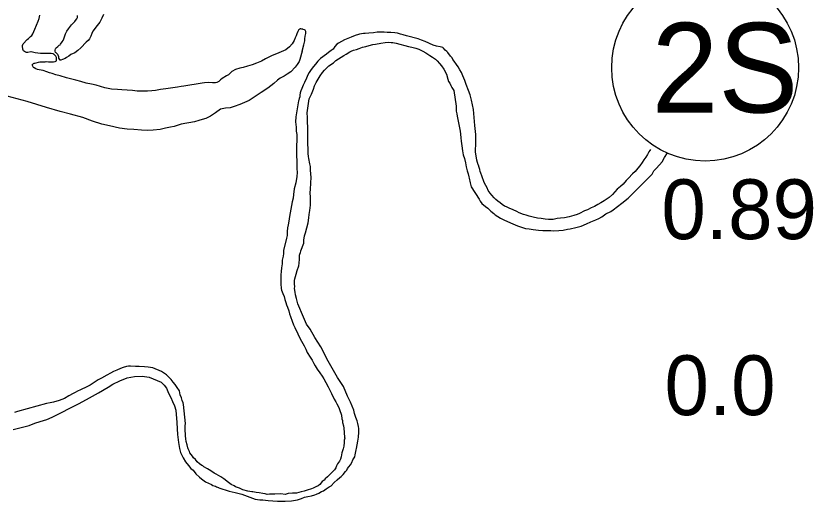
# Model space of a CAD drawing. Extents: x -939622 to -934222, y 1383701 to 1385301.
# Drawn here: x -935714.12 to -935697.47, y 1384445.17 to 1384455.46 of the extents above; entities that cross this region are included whole.
import ezdxf

# ---------------------------------------------------------------- set-up
doc = ezdxf.new("R2010")
doc.units = 0
for name, color, linetype in [('Level 25', 7, 'Continuous'), ('Level 27', 7, 'Continuous'), ('Level 9', 7, 'Continuous')]:
    doc.layers.add(name, color=color, linetype=linetype)

msp = doc.modelspace()

# ---------------------------------------------------------------- linework, layer by layer
at = {"layer": 'Level 27'}
msp.add_circle((-935699.507, 1384454.361), 1.98, dxfattribs=at)
at = {"layer": 'Level 9'}
for points in [[(-935713.534, 1384454.487), (-935713.498, 1384454.488), (-935713.474, 1384454.489), (-935713.426, 1384454.488), (-935713.351, 1384454.484), (-935713.315, 1384454.488), (-935713.282, 1384454.492), (-935713.255, 1384454.505), (-935713.253, 1384454.517), (-935713.253, 1384454.529), (-935713.254, 1384454.551), (-935713.255, 1384454.578), (-935713.264, 1384454.592), (-935713.271, 1384454.607), (-935713.302, 1384454.639), (-935713.314, 1384454.651), (-935713.317, 1384454.651), (-935713.329, 1384454.656), (-935713.366, 1384454.664), (-935713.426, 1384454.665), (-935713.473, 1384454.664), (-935713.539, 1384454.662), (-935713.596, 1384454.663), (-935713.65, 1384454.67), (-935713.708, 1384454.677), (-935713.732, 1384454.682), (-935713.795, 1384454.695), (-935713.801, 1384454.698), (-935713.861, 1384454.681), (-935713.891, 1384454.683), (-935713.909, 1384454.689), (-935713.936, 1384454.703), (-935713.952, 1384454.72), (-935713.961, 1384454.735), (-935713.968, 1384454.753), (-935713.971, 1384454.771), (-935713.976, 1384454.804), (-935713.973, 1384454.831), (-935713.96, 1384454.868), (-935713.876, 1384454.955), (-935713.847, 1384454.977), (-935713.803, 1384455.02), (-935713.78, 1384455.042), (-935713.754, 1384455.079), (-935713.712, 1384455.18), (-935713.646, 1384455.347), (-935713.624, 1384455.405), (-935713.605, 1384455.472)], [(-935712.26, 1384455.486), (-935712.294, 1384455.409), (-935712.336, 1384455.327), (-935712.362, 1384455.29), (-935712.39, 1384455.253), (-935712.485, 1384455.138), (-935712.508, 1384455.083), (-935712.53, 1384455.026), (-935712.555, 1384454.971), (-935712.581, 1384454.934), (-935712.625, 1384454.905), (-935712.737, 1384454.784), (-935712.804, 1384454.725), (-935712.869, 1384454.677), (-935712.954, 1384454.639), (-935712.995, 1384454.607), (-935713.042, 1384454.575), (-935713.074, 1384454.553), (-935713.125, 1384454.534), (-935713.16, 1384454.52), (-935713.178, 1384454.52), (-935713.188, 1384454.541), (-935713.203, 1384454.564), (-935713.207, 1384454.582), (-935713.204, 1384454.588), (-935713.217, 1384454.624), (-935713.23, 1384454.642), (-935713.249, 1384454.662), (-935713.264, 1384454.677), (-935713.273, 1384454.685), (-935713.283, 1384454.709), (-935713.283, 1384454.715), (-935713.284, 1384454.733), (-935713.276, 1384454.76), (-935713.27, 1384454.773), (-935713.262, 1384454.785), (-935713.23, 1384454.813), (-935713.195, 1384454.835), (-935713.18, 1384454.845), (-935713.168, 1384454.86), (-935713.134, 1384454.907), (-935713.114, 1384454.937), (-935713.103, 1384454.974), (-935713.087, 1384455.013), (-935713.062, 1384455.08), (-935713.037, 1384455.132), (-935713.002, 1384455.185), (-935712.939, 1384455.268), (-935712.91, 1384455.299), (-935712.867, 1384455.337), (-935712.849, 1384455.358), (-935712.827, 1384455.395), (-935712.813, 1384455.426), (-935712.813, 1384455.432), (-935712.808, 1384455.465)], [(-935708.051, 1384454.714), (-935708.011, 1384454.845), (-935707.993, 1384454.93), (-935707.988, 1384454.969), (-935707.981, 1384455.026), (-935707.976, 1384455.054), (-935707.971, 1384455.084), (-935707.969, 1384455.108), (-935707.969, 1384455.129), (-935707.976, 1384455.144), (-935707.985, 1384455.153), (-935707.997, 1384455.161), (-935708.025, 1384455.169), (-935708.034, 1384455.178), (-935708.055, 1384455.18), (-935708.076, 1384455.183), (-935708.088, 1384455.182), (-935708.097, 1384455.179), (-935708.117, 1384455.16), (-935708.123, 1384455.154), (-935708.14, 1384455.126), (-935708.163, 1384455.081), (-935708.173, 1384455.038), (-935708.193, 1384454.992), (-935708.215, 1384454.937), (-935708.257, 1384454.867), (-935708.315, 1384454.805), (-935708.394, 1384454.742), (-935708.539, 1384454.674), (-935708.698, 1384454.609), (-935708.825, 1384454.55), (-935708.913, 1384454.502), (-935709.017, 1384454.454), (-935709.109, 1384454.424), (-935709.209, 1384454.393), (-935709.301, 1384454.366), (-935709.37, 1384454.349), (-935709.459, 1384454.325), (-935709.541, 1384454.277), (-935709.611, 1384454.212), (-935709.649, 1384454.189), (-935709.743, 1384454.132), (-935709.778, 1384454.104), (-935709.793, 1384454.088), (-935709.816, 1384454.07), (-935709.857, 1384454.047), (-935709.887, 1384454.043), (-935709.95, 1384454.041), (-935710.028, 1384454.045), (-935710.115, 1384454.039), (-935710.168, 1384454.034), (-935710.553, 1384453.97), (-935710.612, 1384453.962), (-935710.693, 1384453.948), (-935710.842, 1384453.928), (-935710.937, 1384453.913), (-935711.051, 1384453.9), (-935711.155, 1384453.879), (-935711.233, 1384453.873), (-935711.325, 1384453.864), (-935711.415, 1384453.861), (-935711.508, 1384453.861), (-935711.544, 1384453.866), (-935711.643, 1384453.875), (-935711.754, 1384453.883), (-935711.872, 1384453.891), (-935711.959, 1384453.897), (-935712.091, 1384453.908), (-935712.233, 1384453.934), (-935712.32, 1384453.964), (-935712.414, 1384453.991), (-935712.514, 1384454.009), (-935712.625, 1384454.035), (-935712.738, 1384454.071), (-935712.846, 1384454.1), (-935712.955, 1384454.124), (-935713.043, 1384454.148), (-935713.179, 1384454.186), (-935713.267, 1384454.213), (-935713.348, 1384454.237), (-935713.4, 1384454.254), (-935713.46, 1384454.273), (-935713.536, 1384454.298), (-935713.624, 1384454.313), (-935713.657, 1384454.324), (-935713.696, 1384454.337), (-935713.727, 1384454.358), (-935713.739, 1384454.363), (-935713.746, 1384454.378), (-935713.765, 1384454.41), (-935713.768, 1384454.419), (-935713.768, 1384454.422), (-935713.762, 1384454.432), (-935713.739, 1384454.453), (-935713.727, 1384454.457), (-935713.712, 1384454.46), (-935713.689, 1384454.467), (-935713.638, 1384454.475), (-935713.611, 1384454.482), (-935713.575, 1384454.486), (-935713.534, 1384454.487)], [(-935700.993, 1384452.163), (-935701.046, 1384452.11), (-935701.129, 1384452.02), (-935701.179, 1384451.967), (-935701.245, 1384451.893), (-935701.303, 1384451.846), (-935701.37, 1384451.783), (-935701.471, 1384451.672), (-935701.541, 1384451.612), (-935701.585, 1384451.584), (-935701.644, 1384451.54), (-935701.714, 1384451.495), (-935701.779, 1384451.46), (-935701.853, 1384451.422), (-935701.921, 1384451.389), (-935701.997, 1384451.351), (-935702.065, 1384451.324), (-935702.168, 1384451.273), (-935702.222, 1384451.25), (-935702.293, 1384451.227), (-935702.391, 1384451.202), (-935702.489, 1384451.181), (-935702.569, 1384451.17), (-935702.644, 1384451.161), (-935702.727, 1384451.146), (-935702.742, 1384451.146), (-935702.826, 1384451.143), (-935702.895, 1384451.15), (-935702.983, 1384451.165), (-935703.058, 1384451.172), (-935703.149, 1384451.193), (-935703.233, 1384451.211), (-935703.303, 1384451.233), (-935703.357, 1384451.252), (-935703.448, 1384451.288), (-935703.5, 1384451.311), (-935703.579, 1384451.347), (-935703.661, 1384451.387), (-935703.716, 1384451.409), (-935703.756, 1384451.429), (-935703.808, 1384451.463), (-935703.851, 1384451.495), (-935703.9, 1384451.533), (-935703.94, 1384451.567), (-935703.98, 1384451.605), (-935704.027, 1384451.658), (-935704.064, 1384451.702), (-935704.102, 1384451.755), (-935704.128, 1384451.811), (-935704.154, 1384451.867), (-935704.189, 1384451.929), (-935704.241, 1384452.066), (-935704.261, 1384452.123), (-935704.274, 1384452.158), (-935704.285, 1384452.206), (-935704.295, 1384452.242), (-935704.309, 1384452.293), (-935704.315, 1384452.305), (-935704.349, 1384452.403), (-935704.372, 1384452.58), (-935704.37, 1384452.775), (-935704.367, 1384452.944), (-935704.385, 1384453.136), (-935704.4, 1384453.304), (-935704.417, 1384453.475), (-935704.457, 1384453.672), (-935704.49, 1384453.783), (-935704.521, 1384453.878), (-935704.57, 1384454.003), (-935704.602, 1384454.086), (-935704.645, 1384454.187), (-935704.671, 1384454.258), (-935704.703, 1384454.317), (-935704.741, 1384454.382), (-935704.776, 1384454.426), (-935704.823, 1384454.497), (-935704.851, 1384454.535), (-935704.87, 1384454.568), (-935704.901, 1384454.603), (-935704.961, 1384454.682), (-935704.983, 1384454.706), (-935705.02, 1384454.734), (-935705.054, 1384454.775), (-935705.069, 1384454.787), (-935705.121, 1384454.806), (-935705.199, 1384454.819), (-935705.269, 1384454.841), (-935705.442, 1384454.913), (-935705.518, 1384454.944), (-935705.591, 1384454.972), (-935705.833, 1384455.036), (-935705.905, 1384455.058), (-935705.966, 1384455.071), (-935706.024, 1384455.096), (-935706.084, 1384455.103), (-935706.168, 1384455.106), (-935706.243, 1384455.11), (-935706.309, 1384455.114), (-935706.39, 1384455.117), (-935706.459, 1384455.115), (-935706.539, 1384455.103)], [(-935706.539, 1384455.103), (-935706.635, 1384455.094), (-935706.715, 1384455.089), (-935706.751, 1384455.087), (-935706.832, 1384455.07), (-935706.855, 1384455.063), (-935706.924, 1384455.043), (-935707.007, 1384455.01), (-935707.077, 1384454.98), (-935707.154, 1384454.951), (-935707.278, 1384454.884), (-935707.313, 1384454.861), (-935707.356, 1384454.809), (-935707.391, 1384454.757), (-935707.435, 1384454.725), (-935707.49, 1384454.681), (-935707.534, 1384454.647), (-935707.66, 1384454.558), (-935707.715, 1384454.502), (-935707.767, 1384454.437), (-935707.81, 1384454.385), (-935707.858, 1384454.32), (-935707.898, 1384454.261), (-935707.927, 1384454.206), (-935707.957, 1384454.136), (-935707.999, 1384454.048), (-935708.027, 1384453.989), (-935708.058, 1384453.919), (-935708.077, 1384453.867), (-935708.088, 1384453.828), (-935708.095, 1384453.78), (-935708.097, 1384453.74), (-935708.108, 1384453.707), (-935708.119, 1384453.673), (-935708.127, 1384453.655), (-935708.182, 1384453.322), (-935708.19, 1384453.211), (-935708.177, 1384453.103), (-935708.172, 1384453.016), (-935708.163, 1384452.947), (-935708.158, 1384452.875), (-935708.162, 1384452.805), (-935708.165, 1384452.727), (-935708.166, 1384452.67), (-935708.169, 1384452.483), (-935708.163, 1384452.396), (-935708.163, 1384452.315), (-935708.16, 1384452.227), (-935708.157, 1384452.143), (-935708.164, 1384452.056), (-935708.183, 1384451.92), (-935708.218, 1384451.792), (-935708.235, 1384451.674), (-935708.241, 1384451.596), (-935708.259, 1384451.517), (-935708.318, 1384451.205), (-935708.333, 1384451.105), (-935708.348, 1384451.033), (-935708.361, 1384450.966), (-935708.364, 1384450.891), (-935708.368, 1384450.806), (-935708.378, 1384450.746), (-935708.446, 1384450.488)], [(-935708.077, 1384450.476), (-935708.012, 1384450.643), (-935708.011, 1384450.706), (-935707.996, 1384450.797), (-935707.974, 1384450.861), (-935707.951, 1384450.97), (-935707.924, 1384451.073), (-935707.907, 1384451.179), (-935707.897, 1384451.246), (-935707.885, 1384451.331), (-935707.881, 1384451.394), (-935707.874, 1384451.448), (-935707.87, 1384451.527), (-935707.87, 1384451.611), (-935707.877, 1384451.716), (-935707.87, 1384451.779), (-935707.862, 1384451.921), (-935707.857, 1384452.033), (-935707.871, 1384452.186), (-935707.874, 1384452.267), (-935707.882, 1384452.324), (-935707.904, 1384452.434), (-935707.911, 1384452.479), (-935707.919, 1384452.542), (-935707.922, 1384452.638), (-935707.929, 1384452.744), (-935707.931, 1384452.804), (-935707.931, 1384452.897), (-935707.925, 1384453), (-935707.936, 1384453.306), (-935707.939, 1384453.405), (-935707.923, 1384453.556), (-935707.901, 1384453.699), (-935707.853, 1384453.799), (-935707.809, 1384453.909), (-935707.784, 1384453.979), (-935707.751, 1384454.05), (-935707.711, 1384454.117), (-935707.668, 1384454.191), (-935707.62, 1384454.256), (-935707.574, 1384454.311), (-935707.515, 1384454.367), (-935707.481, 1384454.401), (-935707.387, 1384454.465), (-935707.332, 1384454.512), (-935707.276, 1384454.547), (-935707.22, 1384454.585), (-935707.164, 1384454.622), (-935707.117, 1384454.651), (-935707.041, 1384454.696), (-935707.006, 1384454.712), (-935706.958, 1384454.729), (-935706.893, 1384454.749), (-935706.837, 1384454.769), (-935706.766, 1384454.795), (-935706.7, 1384454.812), (-935706.629, 1384454.833), (-935706.552, 1384454.853), (-935706.495, 1384454.861), (-935706.382, 1384454.883), (-935706.287, 1384454.895), (-935706.221, 1384454.9), (-935706.164, 1384454.896), (-935706.128, 1384454.894), (-935706.052, 1384454.884), (-935705.795, 1384454.812), (-935705.723, 1384454.799), (-935705.641, 1384454.777), (-935705.572, 1384454.753), (-935705.489, 1384454.713), (-935705.425, 1384454.673), (-935705.342, 1384454.619), (-935705.284, 1384454.581), (-935705.22, 1384454.541), (-935705.183, 1384454.503), (-935705.139, 1384454.448), (-935705.098, 1384454.401), (-935705.045, 1384454.33), (-935704.988, 1384454.221), (-935704.96, 1384454.119), (-935704.943, 1384454.069), (-935704.921, 1384454.036), (-935704.896, 1384453.983), (-935704.873, 1384453.942), (-935704.835, 1384453.877)], [(-935708.051, 1384454.714), (-935708.094, 1384454.538), (-935708.113, 1384454.495), (-935708.153, 1384454.428), (-935708.199, 1384454.375), (-935708.288, 1384454.273), (-935708.368, 1384454.222), (-935708.429, 1384454.184), (-935708.515, 1384454.136), (-935708.573, 1384454.095), (-935708.649, 1384454.023), (-935708.777, 1384453.929), (-935708.915, 1384453.834), (-935709.021, 1384453.764), (-935709.173, 1384453.663), (-935709.368, 1384453.582), (-935709.487, 1384453.539), (-935709.576, 1384453.512), (-935709.674, 1384453.505), (-935709.778, 1384453.484), (-935709.884, 1384453.402), (-935709.989, 1384453.336), (-935710.089, 1384453.287), (-935710.166, 1384453.261), (-935710.238, 1384453.243), (-935710.33, 1384453.213), (-935710.61, 1384453.162), (-935710.678, 1384453.142), (-935710.764, 1384453.115), (-935710.841, 1384453.097), (-935710.948, 1384453.076), (-935711.059, 1384453.054), (-935711.208, 1384453.037), (-935711.318, 1384453.03), (-935711.453, 1384453.035), (-935711.619, 1384453.048), (-935711.754, 1384453.061), (-935711.919, 1384453.08), (-935712.134, 1384453.13), (-935712.294, 1384453.161), (-935712.494, 1384453.224), (-935712.7, 1384453.305), (-935712.957, 1384453.377), (-935713.175, 1384453.434), (-935713.465, 1384453.52), (-935713.88, 1384453.642), (-935714.3, 1384453.755)], [(-935704.835, 1384453.877), (-935704.785, 1384453.544), (-935704.787, 1384453.508), (-935704.782, 1384453.436), (-935704.768, 1384453.382), (-935704.766, 1384453.331), (-935704.696, 1384453.014), (-935704.691, 1384452.954), (-935704.685, 1384452.876), (-935704.677, 1384452.804), (-935704.661, 1384452.703), (-935704.652, 1384452.598), (-935704.634, 1384452.517), (-935704.61, 1384452.433), (-935704.589, 1384452.341), (-935704.575, 1384452.263), (-935704.551, 1384452.176), (-935704.531, 1384452.114), (-935704.514, 1384452.048), (-935704.507, 1384452.021), (-935704.488, 1384451.923), (-935704.465, 1384451.836), (-935704.294, 1384451.577), (-935704.272, 1384451.532), (-935704.24, 1384451.479), (-935704.16, 1384451.419), (-935704.114, 1384451.381), (-935704.07, 1384451.34), (-935704.049, 1384451.323), (-935703.987, 1384451.271), (-935703.956, 1384451.242), (-935703.846, 1384451.173), (-935703.776, 1384451.133), (-935703.697, 1384451.103), (-935703.581, 1384451.052), (-935703.481, 1384451.007), (-935703.399, 1384450.98), (-935703.317, 1384450.956), (-935703.236, 1384450.946), (-935703.149, 1384450.931), (-935703.041, 1384450.919), (-935702.947, 1384450.91), (-935702.86, 1384450.91), (-935702.776, 1384450.907), (-935702.713, 1384450.906), (-935702.606, 1384450.91), (-935702.516, 1384450.919), (-935702.424, 1384450.937), (-935702.37, 1384450.947), (-935702.245, 1384450.972), (-935702.132, 1384451), (-935702.02, 1384451.049), (-935701.932, 1384451.094), (-935701.825, 1384451.134), (-935701.76, 1384451.166), (-935701.698, 1384451.198), (-935701.608, 1384451.261), (-935701.508, 1384451.316), (-935701.458, 1384451.35), (-935701.271, 1384451.492), (-935701.139, 1384451.598), (-935701.055, 1384451.679), (-935700.632, 1384452.105), (-935700.595, 1384452.173), (-935700.54, 1384452.229), (-935700.419, 1384452.365), (-935700.365, 1384452.457), (-935700.301, 1384452.553)], [(-935700.667, 1384452.624), (-935700.679, 1384452.607), (-935700.699, 1384452.576), (-935700.727, 1384452.524), (-935700.767, 1384452.462), (-935700.804, 1384452.407), (-935700.838, 1384452.352), (-935700.889, 1384452.281), (-935700.933, 1384452.231), (-935700.993, 1384452.163)], [(-935708.446, 1384450.488), (-935708.443, 1384450.425), (-935708.449, 1384450.367), (-935708.469, 1384450.282), (-935708.474, 1384450.206), (-935708.488, 1384450.121), (-935708.493, 1384450.043), (-935708.498, 1384449.97), (-935708.5, 1384449.892), (-935708.498, 1384449.856), (-935708.498, 1384449.78), (-935708.49, 1384449.681), (-935708.485, 1384449.648), (-935708.457, 1384449.575), (-935708.43, 1384449.51), (-935708.412, 1384449.447), (-935708.394, 1384449.385), (-935708.379, 1384449.335), (-935708.359, 1384449.284), (-935708.331, 1384449.21), (-935708.315, 1384449.145), (-935708.297, 1384449.086), (-935708.257, 1384448.988), (-935708.235, 1384448.911), (-935708.205, 1384448.855), (-935708.138, 1384448.72), (-935708.101, 1384448.644), (-935708.064, 1384448.567), (-935708.002, 1384448.465), (-935707.972, 1384448.394), (-935707.941, 1384448.327), (-935707.879, 1384448.227), (-935707.837, 1384448.16), (-935707.8, 1384448.09), (-935707.774, 1384448.04), (-935707.728, 1384447.97), (-935707.676, 1384447.894), (-935707.625, 1384447.825), (-935707.592, 1384447.769), (-935707.546, 1384447.687), (-935707.499, 1384447.599), (-935707.46, 1384447.529), (-935707.423, 1384447.452), (-935707.369, 1384447.332), (-935707.336, 1384447.279), (-935707.313, 1384447.235), (-935707.273, 1384447.162), (-935707.246, 1384447.097), (-935707.224, 1384447.02), (-935707.217, 1384446.993), (-935707.204, 1384446.918), (-935707.196, 1384446.886), (-935707.191, 1384446.838), (-935707.172, 1384446.769), (-935707.167, 1384446.724), (-935707.151, 1384446.529), (-935707.147, 1384446.509), (-935707.16, 1384446.463), (-935707.161, 1384446.417), (-935707.165, 1384446.336), (-935707.178, 1384446.284), (-935707.204, 1384446.201), (-935707.223, 1384446.116), (-935707.236, 1384446.064), (-935707.257, 1384446.018), (-935707.297, 1384445.962), (-935707.318, 1384445.919), (-935707.337, 1384445.882), (-935707.362, 1384445.838), (-935707.4, 1384445.803), (-935707.511, 1384445.689), (-935707.56, 1384445.644), (-935707.582, 1384445.619), (-935707.623, 1384445.587), (-935707.673, 1384445.524), (-935707.711, 1384445.501), (-935707.758, 1384445.478), (-935707.814, 1384445.448), (-935707.852, 1384445.434), (-935707.94, 1384445.405), (-935708.008, 1384445.384), (-935708.071, 1384445.372), (-935708.165, 1384445.346), (-935708.255, 1384445.344), (-935708.348, 1384445.337), (-935708.41, 1384445.318), (-935708.498, 1384445.329), (-935708.629, 1384445.325), (-935708.692, 1384445.325), (-935708.737, 1384445.32), (-935708.788, 1384445.317), (-935708.834, 1384445.33), (-935708.879, 1384445.337), (-935708.961, 1384445.351), (-935709.021, 1384445.36), (-935709.097, 1384445.371), (-935709.118, 1384445.373), (-935709.202, 1384445.387), (-935709.303, 1384445.415), (-935709.377, 1384445.447), (-935709.462, 1384445.476)], [(-935707.22, 1384445.695), (-935707.18, 1384445.739), (-935707.129, 1384445.799), (-935707.104, 1384445.83), (-935707.085, 1384445.867), (-935707.062, 1384445.901), (-935707.026, 1384445.945), (-935706.992, 1384445.992), (-935706.971, 1384446.048), (-935706.935, 1384446.11), (-935706.922, 1384446.158), (-935706.908, 1384446.225), (-935706.901, 1384446.259), (-935706.893, 1384446.292), (-935706.879, 1384446.365), (-935706.871, 1384446.444), (-935706.854, 1384446.529), (-935706.848, 1384446.635), (-935706.846, 1384446.713), (-935706.854, 1384446.758), (-935706.866, 1384446.818), (-935706.884, 1384446.874), (-935706.908, 1384446.948), (-935706.936, 1384447.028), (-935706.952, 1384447.1), (-935707.021, 1384447.274), (-935707.084, 1384447.4), (-935707.173, 1384447.603), (-935707.302, 1384447.793), (-935707.497, 1384448.144), (-935707.65, 1384448.447), (-935707.78, 1384448.642), (-935707.879, 1384448.818), (-935707.956, 1384448.925), (-935708.018, 1384449.073), (-935708.14, 1384449.356), (-935708.162, 1384449.442), (-935708.17, 1384449.472), (-935708.189, 1384449.549), (-935708.198, 1384449.606), (-935708.206, 1384449.641), (-935708.208, 1384449.686), (-935708.206, 1384449.714), (-935708.21, 1384449.783), (-935708.207, 1384449.852), (-935708.2, 1384449.886), (-935708.178, 1384449.983), (-935708.152, 1384450.06), (-935708.121, 1384450.164), (-935708.112, 1384450.218), (-935708.107, 1384450.3), (-935708.106, 1384450.336), (-935708.102, 1384450.385), (-935708.1, 1384450.406), (-935708.081, 1384450.446), (-935708.079, 1384450.47), (-935708.077, 1384450.476)], [(-935709.462, 1384445.476), (-935709.49, 1384445.499), (-935709.555, 1384445.529), (-935709.611, 1384445.571), (-935709.708, 1384445.65), (-935709.77, 1384445.689), (-935709.869, 1384445.745), (-935709.915, 1384445.769), (-935709.964, 1384445.8), (-935710.017, 1384445.837), (-935710.054, 1384445.862), (-935710.129, 1384445.903), (-935710.15, 1384445.92), (-935710.175, 1384445.931), (-935710.225, 1384445.962), (-935710.272, 1384446.01), (-935710.31, 1384446.054), (-935710.351, 1384446.094), (-935710.374, 1384446.126), (-935710.426, 1384446.198), (-935710.439, 1384446.225), (-935710.463, 1384446.281), (-935710.473, 1384446.304), (-935710.485, 1384446.37), (-935710.504, 1384446.438), (-935710.515, 1384446.492), (-935710.522, 1384446.561), (-935710.529, 1384446.708), (-935710.526, 1384446.772), (-935710.523, 1384446.82), (-935710.564, 1384447.221), (-935710.572, 1384447.257), (-935710.589, 1384447.304), (-935710.607, 1384447.361), (-935710.635, 1384447.426), (-935710.651, 1384447.512), (-935710.699, 1384447.582), (-935710.742, 1384447.646), (-935710.78, 1384447.698), (-935710.822, 1384447.753), (-935710.876, 1384447.805), (-935710.92, 1384447.848), (-935710.964, 1384447.882), (-935711.026, 1384447.924), (-935711.213, 1384447.999), (-935711.309, 1384448.015), (-935711.388, 1384448.02), (-935711.505, 1384448.026), (-935711.577, 1384448.029), (-935711.683, 1384448.038), (-935711.727, 1384448.036), (-935711.772, 1384448.031), (-935711.843, 1384448.009), (-935711.899, 1384447.985), (-935711.975, 1384447.948), (-935712.049, 1384447.923), (-935712.113, 1384447.884), (-935712.189, 1384447.847), (-935712.303, 1384447.781), (-935712.373, 1384447.744), (-935712.46, 1384447.689), (-935712.541, 1384447.634), (-935712.614, 1384447.594), (-935712.743, 1384447.536), (-935712.808, 1384447.506), (-935712.86, 1384447.479), (-935712.901, 1384447.456), (-935712.994, 1384447.403), (-935713.088, 1384447.347), (-935713.2, 1384447.308), (-935713.318, 1384447.272), (-935713.389, 1384447.259), (-935713.469, 1384447.24), (-935714.079, 1384447.071), (-935714.147, 1384447.053)], [(-935714.17, 1384446.69), (-935713.836, 1384446.779), (-935713.712, 1384446.828), (-935713.6, 1384446.86), (-935713.461, 1384446.903), (-935713.344, 1384446.955), (-935712.773, 1384447.245), (-935712.554, 1384447.365), (-935712.362, 1384447.468), (-935712.161, 1384447.59), (-935712.059, 1384447.655), (-935711.916, 1384447.722), (-935711.757, 1384447.785), (-935711.605, 1384447.813), (-935711.438, 1384447.822), (-935711.29, 1384447.802), (-935711.038, 1384447.697), (-935710.972, 1384447.631), (-935710.924, 1384447.565), (-935710.882, 1384447.461), (-935710.833, 1384447.373), (-935710.796, 1384447.288), (-935710.755, 1384447.194), (-935710.729, 1384447.102), (-935710.704, 1384446.838), (-935710.694, 1384446.706), (-935710.691, 1384446.586), (-935710.67, 1384446.415), (-935710.649, 1384446.287), (-935710.624, 1384446.203), (-935710.567, 1384446.089), (-935710.524, 1384446.007), (-935710.46, 1384445.929), (-935710.406, 1384445.868), (-935710.359, 1384445.831), (-935710.304, 1384445.753), (-935710.222, 1384445.679), (-935710.182, 1384445.645), (-935710.095, 1384445.586), (-935709.971, 1384445.526), (-935709.938, 1384445.509), (-935709.886, 1384445.491), (-935709.861, 1384445.48), (-935709.818, 1384445.461), (-935709.812, 1384445.458), (-935709.595, 1384445.385), (-935709.471, 1384445.358), (-935709.328, 1384445.323), (-935709.047, 1384445.214), (-935708.947, 1384445.204), (-935708.881, 1384445.201), (-935708.772, 1384445.186), (-935708.571, 1384445.175), (-935708.409, 1384445.171), (-935708.277, 1384445.184), (-935708.149, 1384445.205), (-935708.063, 1384445.227), (-935707.996, 1384445.255), (-935707.925, 1384445.274), (-935707.851, 1384445.289), (-935707.78, 1384445.311), (-935707.747, 1384445.325), (-935707.694, 1384445.345), (-935707.636, 1384445.376), (-935707.598, 1384445.393), (-935707.54, 1384445.438), (-935707.479, 1384445.477), (-935707.435, 1384445.5), (-935707.37, 1384445.567), (-935707.307, 1384445.627), (-935707.249, 1384445.672), (-935707.22, 1384445.695)]]:
    msp.add_lwpolyline(points, dxfattribs=at)

# ---------------------------------------------------------------- texts
at = {"layer": 'Level 25'}
for s, p in [('0.89', (-935700.434, 1384450.727)), ('0.0', (-935700.368, 1384446.997))]:
    msp.add_text(s, height=1.2672, dxfattribs=at).set_placement(p)
at = {"layer": 'Level 27'}
msp.add_text('2S', height=1.9008, dxfattribs=at).set_placement((-935700.641, 1384453.411))

doc.saveas('drawing.dxf')
